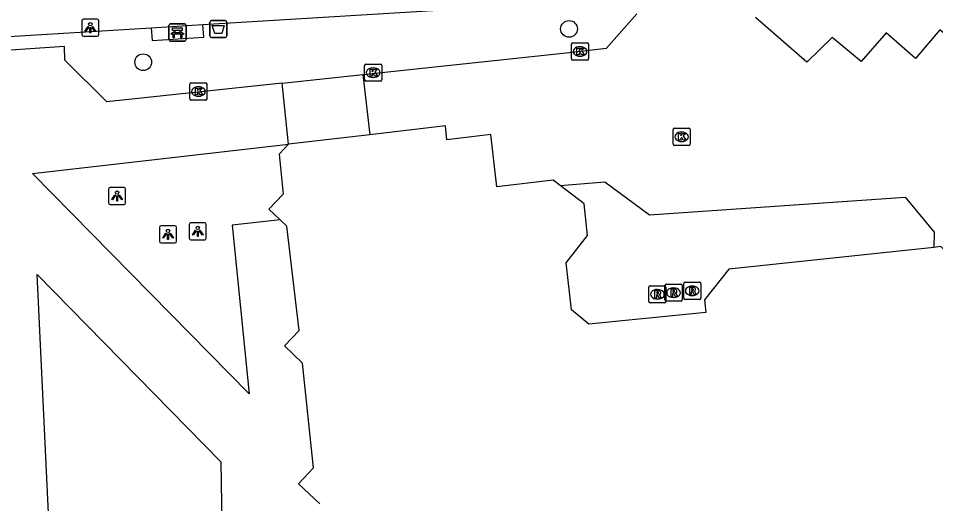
# Model space of a CAD drawing. Extents: x 159689 to 160786, y 387323 to 388339.
# Drawn here: x 160382.9 to 160436.5, y 387893.4 to 387921.8 of the extents above; entities that cross this region are included whole.
import ezdxf

# ---------------------------------------------------------------- set-up
doc = ezdxf.new("R2010")
doc.units = 0
for name, color, linetype in [('IMGEO_Afvalbak', 7, 'Continuous'), ('IMGEO_Bank', 7, 'Continuous'), ('IMGEO_Boom', 7, 'Continuous'), ('IMGEO_Kolk', 7, 'Continuous'), ('IMGEO_Lichtpunt', 7, 'Continuous'), ('IMGEO_Pand', 7, 'Continuous'), ('IMGEO_Rijbaan_lokaal_open', 7, 'Continuous'), ('IMGEO_Rioolput', 7, 'Continuous'), ('IMGEO_Voetpad_open', 7, 'Continuous')]:
    doc.layers.add(name, color=color, linetype=linetype)

msp = doc.modelspace()

# ---------------------------------------------------------------- linework, layer by layer
at = {"layer": 'IMGEO_Afvalbak'}
for p, q in [((160394.094, 387920.728), (160394.094, 387921.528)), ((160394.094, 387921.528), (160394.094, 387920.728)), ((160394.194, 387921.628), (160394.984, 387921.628)), ((160394.984, 387921.628), (160394.194, 387921.628)), ((160395.084, 387921.528), (160395.084, 387920.728)), ((160395.084, 387920.728), (160395.084, 387921.528)), ((160394.984, 387920.628), (160394.194, 387920.628)), ((160394.194, 387920.628), (160394.984, 387920.628))]:
    msp.add_line(p, q, dxfattribs=at)
msp.add_lwpolyline([(160394.237, 387921.342), (160394.941, 387921.342), (160394.792, 387920.872), (160394.386, 387920.872), (160394.237, 387921.342)], dxfattribs=at)
for centre, start, end in [((160394.194, 387921.528), 90, 180), ((160394.194, 387921.528), 90, 180), ((160394.984, 387921.528), 0, 90), ((160394.984, 387921.528), 360, 90), ((160394.194, 387920.728), 180, 270), ((160394.194, 387920.728), 180, 270), ((160394.984, 387920.728), 270, 0), ((160394.984, 387920.728), 270, 0)]:
    msp.add_arc(centre, 0.1, start, end, dxfattribs=at)
at = {"layer": 'IMGEO_Bank'}
for p, q in [((160391.704, 387920.498), (160391.704, 387921.339)), ((160391.704, 387921.339), (160391.704, 387920.498)), ((160391.779, 387921.423), (160392.62, 387921.423)), ((160392.62, 387921.423), (160391.779, 387921.423)), ((160392.013, 387920.929), (160392.013, 387921.035)), ((160392.057, 387921.035), (160392.057, 387920.929)), ((160392.345, 387921.041), (160392.063, 387921.041)), ((160392.351, 387920.929), (160392.351, 387921.035)), ((160392.395, 387921.035), (160392.395, 387920.929)), ((160392.704, 387921.348), (160392.704, 387920.507)), ((160392.704, 387920.507), (160392.704, 387921.348)), ((160392.629, 387920.423), (160391.788, 387920.423)), ((160391.788, 387920.423), (160392.629, 387920.423)), ((160392.401, 387920.821), (160392.008, 387920.821)), ((160392.063, 387920.923), (160392.345, 387920.923))]:
    msp.add_line(p, q, dxfattribs=at)
for points in [[(160392.007, 387921.041), (160391.921, 387921.041), (160391.921, 387921.202), (160392.484, 387921.202), (160392.484, 387921.041), (160392.401, 387921.041)], [(160391.951, 387920.821), (160391.809, 387920.821), (160391.921, 387920.923), (160392.007, 387920.923)], [(160392.001, 387920.814), (160392.001, 387920.607), (160391.958, 387920.607), (160391.958, 387920.814)], [(160392.401, 387920.923), (160392.484, 387920.923), (160392.596, 387920.821), (160392.457, 387920.821)], [(160392.451, 387920.814), (160392.451, 387920.607), (160392.407, 387920.607), (160392.407, 387920.814)]]:
    msp.add_lwpolyline(points, dxfattribs=at)
for centre, radius, start, end in [((160391.782, 387921.345), 0.0779, 92.4484, 184.2845), ((160391.782, 387921.345), 0.0779, 92.4484, 184.2845), ((160392.006, 387921.034), 0.00671, 2.8957, 87.1043), ((160392.063, 387921.034), 0.00671, 92.8957, 177.1043), ((160392.345, 387921.034), 0.00671, 2.8957, 87.1043), ((160392.402, 387921.034), 0.00671, 92.8957, 177.1043), ((160392.626, 387921.345), 0.0779, 2.4484, 94.2845), ((160392.626, 387921.345), 0.0779, 2.4484, 94.2845), ((160391.782, 387920.501), 0.0779, 182.4484, 274.2845), ((160391.782, 387920.501), 0.0779, 182.4484, 274.2845), ((160391.951, 387920.814), 0.00671, 2.8957, 87.1043), ((160392.008, 387920.814), 0.00671, 92.8957, 177.1043), ((160392.006, 387920.93), 0.00671, 272.8957, 357.1043), ((160392.063, 387920.93), 0.00671, 182.8957, 267.1043), ((160392.345, 387920.93), 0.00671, 272.8957, 357.1043), ((160392.402, 387920.93), 0.00671, 182.8957, 267.1043), ((160392.4, 387920.814), 0.00671, 2.8957, 87.1043), ((160392.457, 387920.814), 0.00671, 92.8957, 177.1043), ((160392.626, 387920.501), 0.0779, 272.4484, 4.2845), ((160392.626, 387920.501), 0.0779, 272.4484, 4.2845)]:
    msp.add_arc(centre, radius, start, end, dxfattribs=at)
at = {"layer": 'IMGEO_Boom'}
for centre in [(160415.086, 387921.133), (160390.201, 387919.187)]:
    msp.add_circle(centre, 0.489, dxfattribs=at)
at = {"layer": 'IMGEO_Kolk'}
for p, q in [((160415.231, 387919.388), (160415.231, 387920.24)), ((160415.306, 387920.314), (160416.158, 387920.314)), ((160415.719, 387920.094), (160415.744, 387920.094)), ((160416.232, 387920.24), (160416.232, 387919.388)), ((160415.742, 387919.534), (160415.717, 387919.534)), ((160403.14, 387918.149), (160403.14, 387919.001)), ((160403.215, 387919.075), (160404.067, 387919.075)), ((160403.628, 387918.855), (160403.653, 387918.855)), ((160404.141, 387919.001), (160404.141, 387918.149)), ((160416.158, 387919.314), (160415.306, 387919.314)), ((160403.651, 387918.295), (160403.626, 387918.295)), ((160392.927, 387917.049), (160392.927, 387917.901)), ((160393.002, 387917.975), (160393.854, 387917.975)), ((160393.415, 387917.755), (160393.44, 387917.755)), ((160393.928, 387917.901), (160393.928, 387917.049)), ((160404.067, 387918.075), (160403.215, 387918.075)), ((160393.854, 387916.975), (160393.002, 387916.975)), ((160393.438, 387917.195), (160393.413, 387917.195)), ((160421.169, 387914.4), (160421.169, 387915.252)), ((160421.244, 387915.326), (160422.096, 387915.326)), ((160421.657, 387915.106), (160421.682, 387915.106)), ((160422.17, 387915.252), (160422.17, 387914.4)), ((160421.68, 387914.546), (160421.655, 387914.546)), ((160422.096, 387914.326), (160421.244, 387914.326))]:
    msp.add_line(p, q, dxfattribs=at)
for points in [[(160415.231, 387919.388), (160415.231, 387920.24)], [(160415.306, 387920.314), (160416.158, 387920.314)], [(160415.552, 387920.014), (160415.675, 387920.014), (160415.675, 387919.863), (160415.805, 387920.014), (160415.969, 387920.014), (160415.823, 387919.863), (160415.976, 387919.614), (160415.824, 387919.614), (160415.739, 387919.778), (160415.675, 387919.711), (160415.675, 387919.614), (160415.552, 387919.614), (160415.552, 387920.014)], [(160416.232, 387920.24), (160416.232, 387919.388)], [(160403.14, 387918.149), (160403.14, 387919.001)], [(160403.215, 387919.075), (160404.067, 387919.075)], [(160404.141, 387919.001), (160404.141, 387918.149)], [(160416.158, 387919.314), (160415.306, 387919.314)], [(160403.461, 387918.775), (160403.584, 387918.775), (160403.584, 387918.624), (160403.714, 387918.775), (160403.878, 387918.775), (160403.732, 387918.624), (160403.885, 387918.375), (160403.733, 387918.375), (160403.648, 387918.539), (160403.584, 387918.472), (160403.584, 387918.375), (160403.461, 387918.375), (160403.461, 387918.775)], [(160392.927, 387917.049), (160392.927, 387917.901)], [(160393.002, 387917.975), (160393.854, 387917.975)], [(160393.928, 387917.901), (160393.928, 387917.049)], [(160404.067, 387918.075), (160403.215, 387918.075)], [(160393.248, 387917.675), (160393.371, 387917.675), (160393.371, 387917.524), (160393.501, 387917.675), (160393.665, 387917.675), (160393.519, 387917.524), (160393.672, 387917.275), (160393.52, 387917.275), (160393.435, 387917.439), (160393.371, 387917.372), (160393.371, 387917.275), (160393.248, 387917.275), (160393.248, 387917.675)], [(160393.854, 387916.975), (160393.002, 387916.975)], [(160421.169, 387914.4), (160421.169, 387915.252)], [(160421.244, 387915.326), (160422.096, 387915.326)], [(160422.17, 387915.252), (160422.17, 387914.4)], [(160421.49, 387915.026), (160421.613, 387915.026), (160421.613, 387914.875), (160421.743, 387915.026), (160421.907, 387915.026), (160421.761, 387914.875), (160421.914, 387914.626), (160421.762, 387914.626), (160421.677, 387914.79), (160421.613, 387914.723), (160421.613, 387914.626), (160421.49, 387914.626), (160421.49, 387915.026)], [(160422.096, 387914.326), (160421.244, 387914.326)]]:
    msp.add_lwpolyline(points, dxfattribs=at)
for centre, start, end in [((160415.308, 387920.238), 91.552, 178.448), ((160415.308, 387920.238), 91.552, 178.448), ((160416.156, 387920.238), 1.552, 88.448), ((160416.156, 387920.238), 1.552, 88.448), ((160415.308, 387919.39), 181.552, 268.448), ((160415.308, 387919.39), 181.552, 268.448), ((160416.156, 387919.39), 271.552, 358.448), ((160416.156, 387919.39), 271.552, 358.448), ((160403.217, 387918.999), 91.552, 178.448), ((160403.217, 387918.999), 91.552, 178.448), ((160404.065, 387918.999), 1.552, 88.448), ((160404.065, 387918.999), 1.552, 88.448), ((160393.004, 387917.899), 91.552, 178.448), ((160393.004, 387917.899), 91.552, 178.448), ((160393.852, 387917.899), 1.552, 88.448), ((160393.852, 387917.899), 1.552, 88.448), ((160403.217, 387918.151), 181.552, 268.448), ((160403.217, 387918.151), 181.552, 268.448), ((160404.065, 387918.151), 271.552, 358.448), ((160404.065, 387918.151), 271.552, 358.448), ((160393.004, 387917.051), 181.552, 268.448), ((160393.004, 387917.051), 181.552, 268.448), ((160393.852, 387917.051), 271.552, 358.448), ((160393.852, 387917.051), 271.552, 358.448), ((160421.246, 387915.25), 91.552, 178.448), ((160421.246, 387915.25), 91.552, 178.448), ((160422.094, 387915.25), 1.552, 88.448), ((160422.094, 387915.25), 1.552, 88.448), ((160421.246, 387914.402), 181.552, 268.448), ((160421.246, 387914.402), 181.552, 268.448), ((160422.094, 387914.402), 271.552, 358.448), ((160422.094, 387914.402), 271.552, 358.448)]:
    msp.add_arc(centre, 0.0765, start, end, dxfattribs=at)
for centre, major_axis, ratio, start_param, end_param in [((160415.718, 387919.814), (-0.387, 0.002), 0.722429, 4.712389, 7.853982), ((160415.743, 387919.814), (-0.39, 0.002), 0.717154, 1.570796, 4.712389), ((160403.627, 387918.575), (-0.387, 0.002), 0.722429, 4.712389, 7.853982), ((160403.652, 387918.575), (-0.39, 0.002), 0.717154, 1.570796, 4.712389), ((160393.414, 387917.475), (-0.387, 0.002), 0.722429, 4.712389, 7.853982), ((160393.439, 387917.475), (-0.39, 0.002), 0.717154, 1.570796, 4.712389), ((160421.656, 387914.826), (-0.387, 0.002), 0.722429, 4.712389, 7.853982), ((160421.681, 387914.826), (-0.39, 0.002), 0.717154, 1.570796, 4.712389)]:
    msp.add_ellipse(centre, major_axis=major_axis, ratio=ratio, start_param=start_param, end_param=end_param, dxfattribs=at)
at = {"layer": 'IMGEO_Lichtpunt'}
for p, q in [((160386.61, 387921.607), (160386.61, 387920.8)), ((160386.61, 387921.607), (160386.61, 387920.8)), ((160387.512, 387921.702), (160386.704, 387921.702)), ((160387.512, 387921.702), (160386.704, 387921.702)), ((160387.606, 387920.8), (160387.606, 387921.607)), ((160387.606, 387920.8), (160387.606, 387921.607)), ((160386.704, 387920.706), (160387.512, 387920.706)), ((160386.704, 387920.706), (160387.512, 387920.706)), ((160389.079, 387911.865), (160388.271, 387911.865)), ((160389.079, 387911.865), (160388.271, 387911.865)), ((160388.177, 387911.77), (160388.177, 387910.963)), ((160388.177, 387911.77), (160388.177, 387910.963)), ((160389.173, 387910.963), (160389.173, 387911.77)), ((160389.173, 387910.963), (160389.173, 387911.77)), ((160388.271, 387910.869), (160389.079, 387910.869)), ((160388.271, 387910.869), (160389.079, 387910.869)), ((160392.891, 387909.704), (160392.891, 387908.897)), ((160392.891, 387909.704), (160392.891, 387908.897)), ((160393.793, 387909.799), (160392.985, 387909.799)), ((160393.793, 387909.799), (160392.985, 387909.799)), ((160393.887, 387908.897), (160393.887, 387909.704)), ((160393.887, 387908.897), (160393.887, 387909.704)), ((160391.151, 387909.529), (160391.151, 387908.722)), ((160391.151, 387909.529), (160391.151, 387908.722)), ((160392.053, 387909.624), (160391.245, 387909.624)), ((160392.053, 387909.624), (160391.245, 387909.624)), ((160392.147, 387908.722), (160392.147, 387909.529)), ((160392.147, 387908.722), (160392.147, 387909.529)), ((160391.245, 387908.628), (160392.053, 387908.628)), ((160391.245, 387908.628), (160392.053, 387908.628)), ((160392.985, 387908.803), (160393.793, 387908.803)), ((160392.985, 387908.803), (160393.793, 387908.803))]:
    msp.add_line(p, q, dxfattribs=at)
for points in [[(160386.984, 387921.271), (160387.023, 387921.243), (160386.835, 387920.981), (160386.797, 387921.008), (160386.984, 387921.271)], [(160387.086, 387921.223), (160387.133, 387921.223), (160387.133, 387920.901), (160387.086, 387920.901), (160387.086, 387921.223)], [(160387.196, 387921.243), (160387.234, 387921.27), (160387.421, 387921.008), (160387.382, 387920.98), (160387.196, 387921.243)], [(160388.551, 387911.434), (160388.59, 387911.406), (160388.402, 387911.144), (160388.364, 387911.171), (160388.551, 387911.434)], [(160388.653, 387911.386), (160388.7, 387911.386), (160388.7, 387911.064), (160388.653, 387911.064), (160388.653, 387911.386)], [(160388.763, 387911.406), (160388.801, 387911.433), (160388.988, 387911.171), (160388.949, 387911.143), (160388.763, 387911.406)], [(160391.525, 387909.193), (160391.564, 387909.165), (160391.376, 387908.903), (160391.338, 387908.93), (160391.525, 387909.193)], [(160391.737, 387909.165), (160391.775, 387909.192), (160391.962, 387908.93), (160391.923, 387908.902), (160391.737, 387909.165)], [(160393.265, 387909.368), (160393.304, 387909.34), (160393.116, 387909.078), (160393.078, 387909.105), (160393.265, 387909.368)], [(160393.367, 387909.32), (160393.414, 387909.32), (160393.414, 387908.998), (160393.367, 387908.998), (160393.367, 387909.32)], [(160393.477, 387909.34), (160393.515, 387909.367), (160393.702, 387909.105), (160393.663, 387909.077), (160393.477, 387909.34)], [(160391.627, 387909.145), (160391.674, 387909.145), (160391.674, 387908.823), (160391.627, 387908.823), (160391.627, 387909.145)]]:
    msp.add_lwpolyline(points, dxfattribs=at)
for centre in [(160387.109, 387921.405), (160388.676, 387911.568), (160391.65, 387909.327), (160393.39, 387909.502)]:
    msp.add_circle(centre, 0.0994, dxfattribs=at)
for centre, start, end in [((160386.704, 387921.607), 90, 180), ((160386.704, 387921.607), 90, 180), ((160387.512, 387921.607), 0, 90), ((160387.512, 387921.607), 0, 90), ((160386.704, 387920.8), 180, 270), ((160386.704, 387920.8), 180, 270), ((160387.512, 387920.8), 270, 0), ((160387.512, 387920.8), 270, 360), ((160388.271, 387911.77), 90, 180), ((160388.271, 387911.77), 90, 180), ((160389.079, 387911.77), 0, 90), ((160389.079, 387911.77), 0, 90), ((160388.271, 387910.963), 180, 270), ((160388.271, 387910.963), 180, 270), ((160389.079, 387910.963), 270, 0), ((160389.079, 387910.963), 270, 360), ((160392.985, 387909.704), 90, 180), ((160392.985, 387909.704), 90, 180), ((160393.793, 387909.704), 0, 90), ((160393.793, 387909.704), 0, 90), ((160391.245, 387909.529), 90, 180), ((160391.245, 387909.529), 90, 180), ((160392.053, 387909.529), 0, 90), ((160392.053, 387909.529), 0, 90), ((160391.245, 387908.722), 180, 270), ((160391.245, 387908.722), 180, 270), ((160392.053, 387908.722), 270, 0), ((160392.053, 387908.722), 270, 360), ((160392.985, 387908.897), 180, 270), ((160392.985, 387908.897), 180, 270), ((160393.793, 387908.897), 270, 0), ((160393.793, 387908.897), 270, 360)]:
    msp.add_arc(centre, 0.0946, start, end, dxfattribs=at)
at = {"layer": 'IMGEO_Pand'}
for points in [[(160414.572, 387911.979), (160414.168, 387912.29), (160410.872, 387911.907), (160410.517, 387914.957), (160407.954, 387914.659), (160407.861, 387915.463), (160403.442, 387914.95)], [(160403.442, 387914.95), (160398.701, 387914.399)], [(160398.701, 387914.399), (160398.14, 387913.811), (160398.388, 387911.477), (160397.55, 387910.601), (160398.207, 387909.973)], [(160436.409, 387908.362), (160424.426, 387907.083), (160423.01, 387905.291), (160423.087, 387904.566), (160416.25, 387903.874), (160415.229, 387904.716), (160414.913, 387907.469), (160416.172, 387909.058), (160415.967, 387910.905), (160414.572, 387911.979)], [(160458.606, 387911.814), (160455.184, 387911.46), (160453.607, 387909.49), (160453.621, 387908.869), (160438.068, 387907.204), (160436.81, 387908.405), (160436.409, 387908.362)], [(160400.513, 387893.363), (160399.276, 387894.544), (160400.161, 387895.47), (160399.511, 387901.586), (160398.45, 387902.6), (160399.312, 387903.502), (160398.59, 387909.607), (160398.207, 387909.973)]]:
    msp.add_lwpolyline(points, dxfattribs=at)
at = {"layer": 'IMGEO_Rijbaan_lokaal_open'}
for points in [[(160461, 387917.571), (160455.797, 387922.096), (160454.45, 387920.576), (160452.708, 387921.963), (160451.271, 387920.332), (160449.56, 387921.789), (160448.103, 387920.129), (160446.211, 387921.755), (160444.753, 387920.154), (160443.142, 387921.392), (160441.655, 387919.861), (160439.943, 387921.278), (160438.526, 387919.648), (160436.764, 387921.075), (160435.326, 387919.403), (160433.614, 387920.9), (160432.167, 387919.23), (160430.456, 387920.627), (160428.993, 387919.189), (160425.978, 387921.801)], [(160403.033, 387918.475), (160414.927, 387919.745), (160417.272, 387920.011), (160419.044, 387922.016)], [(160398.319, 387917.971), (160388.065, 387916.876), (160385.617, 387919.316), (160385.601, 387920.106), (160371.531, 387919.156)], [(160398.319, 387917.971), (160403.033, 387918.475)], [(160403.033, 387918.475), (160403.442, 387914.95)], [(160398.701, 387914.399), (160398.319, 387917.971)], [(160398.207, 387909.973), (160395.393, 387909.665), (160396.395, 387899.811), (160383.722, 387912.678), (160398.701, 387914.399)], [(160414.572, 387911.979), (160417.181, 387912.187), (160419.795, 387910.27), (160434.739, 387911.307), (160436.422, 387909.259), (160436.409, 387908.362)], [(160384.93, 387887.078), (160383.997, 387906.785), (160394.74, 387895.837), (160394.875, 387887.326)]]:
    msp.add_lwpolyline(points, dxfattribs=at)
at = {"layer": 'IMGEO_Rioolput'}
for p, q in [((160419.749, 387905.195), (160419.749, 387906.047)), ((160419.824, 387906.121), (160420.676, 387906.121)), ((160420.694, 387905.288), (160420.694, 387906.14)), ((160420.75, 387906.047), (160420.75, 387905.195)), ((160420.769, 387906.214), (160421.621, 387906.214)), ((160421.182, 387905.994), (160421.207, 387905.994)), ((160421.695, 387906.14), (160421.695, 387905.288)), ((160421.789, 387905.397), (160421.789, 387906.249)), ((160421.864, 387906.323), (160422.716, 387906.323)), ((160422.277, 387906.103), (160422.302, 387906.103)), ((160422.79, 387906.249), (160422.79, 387905.397)), ((160420.237, 387905.901), (160420.262, 387905.901)), ((160421.205, 387905.434), (160421.18, 387905.434)), ((160422.3, 387905.543), (160422.275, 387905.543)), ((160420.676, 387905.121), (160419.824, 387905.121)), ((160420.26, 387905.341), (160420.235, 387905.341)), ((160421.621, 387905.214), (160420.769, 387905.214)), ((160422.716, 387905.323), (160421.864, 387905.323))]:
    msp.add_line(p, q, dxfattribs=at)
for points in [[(160419.749, 387905.195), (160419.749, 387906.047)], [(160419.824, 387906.121), (160420.676, 387906.121)], [(160420.694, 387905.288), (160420.694, 387906.14)], [(160420.75, 387906.047), (160420.75, 387905.195)], [(160420.769, 387906.214), (160421.621, 387906.214)], [(160421.695, 387906.14), (160421.695, 387905.288)], [(160421.789, 387905.397), (160421.789, 387906.249)], [(160421.864, 387906.323), (160422.716, 387906.323)], [(160422.378, 387906.021), (160422.126, 387906.023), (160422.126, 387905.623)], [(160422.304, 387905.942), (160422.25, 387905.942), (160422.25, 387905.861)], [(160422.79, 387906.249), (160422.79, 387905.397)], [(160420.338, 387905.819), (160420.086, 387905.821), (160420.086, 387905.421)], [(160420.086, 387905.421), (160420.21, 387905.421), (160420.21, 387905.583), (160420.221, 387905.583)], [(160420.264, 387905.74), (160420.21, 387905.74), (160420.21, 387905.659)], [(160420.21, 387905.659), (160420.262, 387905.659)], [(160420.268, 387905.554), (160420.339, 387905.421), (160420.479, 387905.421), (160420.414, 387905.547)], [(160421.283, 387905.912), (160421.031, 387905.914), (160421.031, 387905.514)], [(160421.031, 387905.514), (160421.155, 387905.514), (160421.155, 387905.676), (160421.166, 387905.676)], [(160421.209, 387905.833), (160421.155, 387905.833), (160421.155, 387905.752)], [(160421.155, 387905.752), (160421.207, 387905.752)], [(160421.213, 387905.647), (160421.284, 387905.514), (160421.424, 387905.514), (160421.359, 387905.64)], [(160422.126, 387905.623), (160422.25, 387905.623), (160422.25, 387905.785), (160422.261, 387905.785)], [(160422.25, 387905.861), (160422.302, 387905.861)], [(160422.308, 387905.756), (160422.379, 387905.623), (160422.519, 387905.623), (160422.454, 387905.749)], [(160420.676, 387905.121), (160419.824, 387905.121)], [(160421.621, 387905.214), (160420.769, 387905.214)], [(160422.716, 387905.323), (160421.864, 387905.323)]]:
    msp.add_lwpolyline(points, dxfattribs=at)
for centre, radius, start, end in [((160419.826, 387906.045), 0.0765, 91.552, 178.448), ((160419.826, 387906.045), 0.0765, 91.552, 178.448), ((160420.674, 387906.045), 0.0765, 1.552, 88.448), ((160420.674, 387906.045), 0.0765, 1.552, 88.448), ((160420.771, 387906.138), 0.0765, 91.552, 178.448), ((160420.771, 387906.138), 0.0765, 91.552, 178.448), ((160421.619, 387906.138), 0.0765, 1.552, 88.448), ((160421.619, 387906.138), 0.0765, 1.552, 88.448), ((160421.866, 387906.247), 0.0765, 91.552, 178.448), ((160421.866, 387906.247), 0.0765, 91.552, 178.448), ((160422.31, 387905.846), 0.0964, 77.0061, 93.1865), ((160422.377, 387905.911), 0.109, 350.3612, 89.416), ((160422.714, 387906.247), 0.0765, 1.552, 88.448), ((160422.714, 387906.247), 0.0765, 1.552, 88.448), ((160420.22, 387905.53), 0.0533, 26.0293, 88.6989), ((160420.246, 387905.848), 0.19, 274.7715, 282.9687), ((160420.27, 387905.644), 0.0964, 77.0061, 93.1865), ((160420.284, 387905.701), 0.0378, 276.6634, 79.6772), ((160420.337, 387905.709), 0.109, 350.3612, 89.416), ((160420.335, 387905.709), 0.112, 277.5842, 350.9817), ((160420.319, 387905.494), 0.108, 29.5134, 73.7905), ((160421.165, 387905.623), 0.0533, 26.0293, 88.6989), ((160421.191, 387905.941), 0.19, 274.7715, 282.9687), ((160421.215, 387905.737), 0.0964, 77.0061, 93.1865), ((160421.229, 387905.794), 0.0378, 276.6634, 79.6772), ((160421.282, 387905.802), 0.109, 350.3612, 89.416), ((160421.28, 387905.802), 0.112, 277.5842, 350.9817), ((160421.264, 387905.587), 0.108, 29.5134, 73.7905), ((160422.26, 387905.732), 0.0533, 26.0293, 88.6989), ((160422.286, 387906.05), 0.19, 274.7715, 282.9687), ((160422.324, 387905.903), 0.0378, 276.6634, 79.6772), ((160422.375, 387905.911), 0.112, 277.5842, 350.9817), ((160422.359, 387905.696), 0.108, 29.5134, 73.7905), ((160419.826, 387905.197), 0.0765, 181.552, 268.448), ((160419.826, 387905.197), 0.0765, 181.552, 268.448), ((160420.674, 387905.197), 0.0765, 271.552, 358.448), ((160420.674, 387905.197), 0.0765, 271.552, 358.448), ((160420.771, 387905.29), 0.0765, 181.552, 268.448), ((160420.771, 387905.29), 0.0765, 181.552, 268.448), ((160421.619, 387905.29), 0.0765, 271.552, 358.448), ((160421.619, 387905.29), 0.0765, 271.552, 358.448), ((160421.866, 387905.399), 0.0765, 181.552, 268.448), ((160421.866, 387905.399), 0.0765, 181.552, 268.448), ((160422.714, 387905.399), 0.0765, 271.552, 358.448), ((160422.714, 387905.399), 0.0765, 271.552, 358.448)]:
    msp.add_arc(centre, radius, start, end, dxfattribs=at)
for centre, major_axis, ratio, start_param, end_param in [((160421.181, 387905.714), (-0.387, 0.002), 0.722429, 4.712389, 7.853982), ((160421.206, 387905.714), (-0.39, 0.002), 0.717154, 1.570796, 4.712389), ((160422.276, 387905.823), (-0.387, 0.002), 0.722429, 4.712389, 7.853982), ((160422.301, 387905.823), (-0.39, 0.002), 0.717154, 1.570796, 4.712389), ((160420.236, 387905.621), (-0.387, 0.002), 0.722429, 4.712389, 7.853982), ((160420.261, 387905.621), (-0.39, 0.002), 0.717154, 1.570796, 4.712389)]:
    msp.add_ellipse(centre, major_axis=major_axis, ratio=ratio, start_param=start_param, end_param=end_param, dxfattribs=at)
at = {"layer": 'IMGEO_Voetpad_open'}
for points in [[(160393.693, 387921.393), (160421.515, 387923.109)], [(160371.531, 387919.156), (160371.465, 387920.022), (160390.669, 387921.206)], [(160390.669, 387921.206), (160393.693, 387921.393)], [(160390.669, 387921.206), (160390.715, 387920.458), (160393.739, 387920.644), (160393.693, 387921.393)]]:
    msp.add_lwpolyline(points, dxfattribs=at)

doc.saveas('drawing.dxf')
